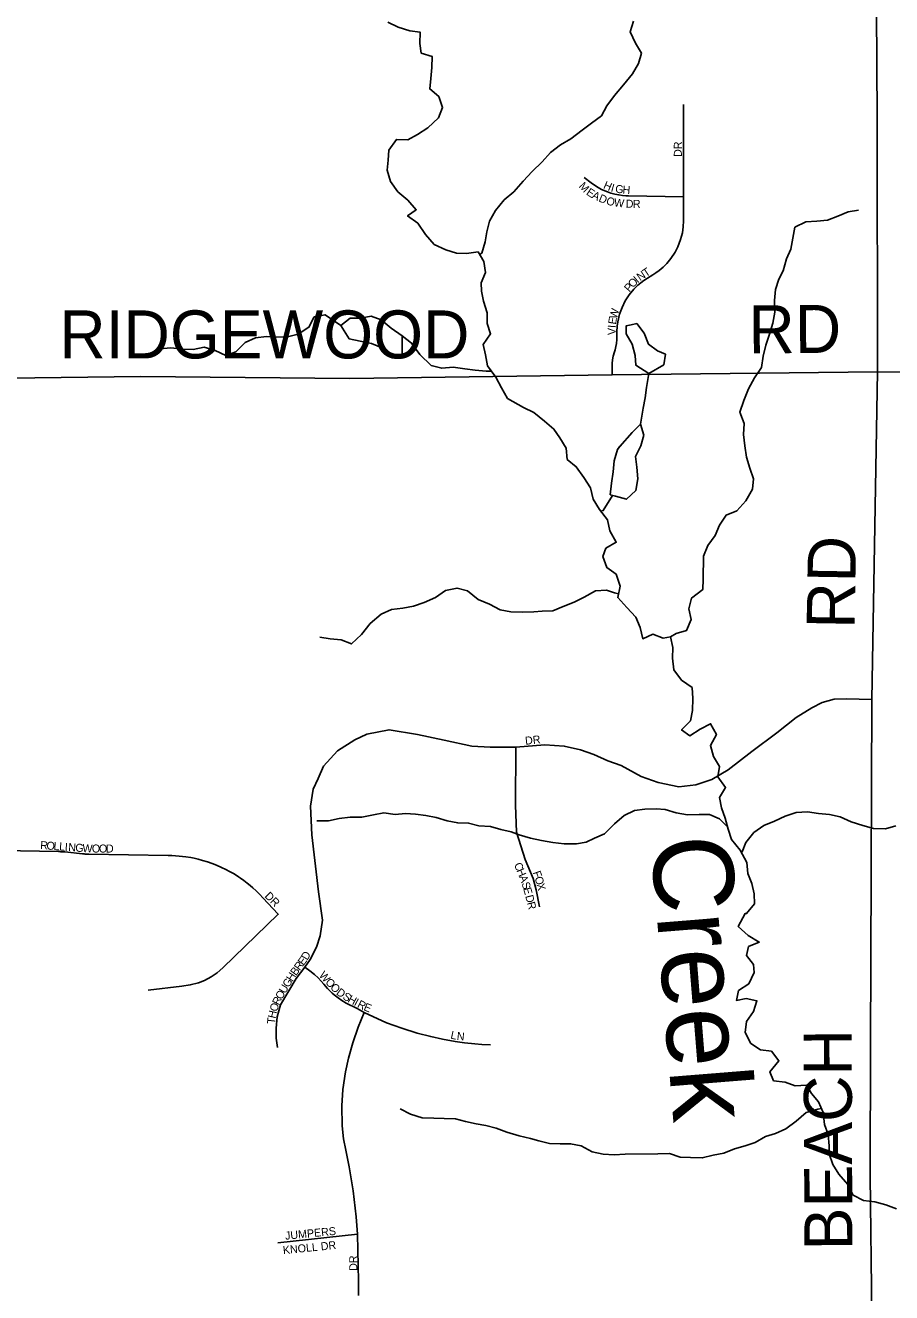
# Model space of a CAD drawing. Extents: x 1985906 to 2277390, y 930619 to 1324581.
# Drawn here: x 2168256 to 2173670, y 1130868 to 1138787 of the extents above; entities that cross this region are included whole.
import ezdxf

# ---------------------------------------------------------------- set-up
doc = ezdxf.new("R2010")
doc.units = 0
for name, color, linetype in [('GM_X_County_Road', 7, 'Continuous'), ('GM_X_County_Road_Text', 7, 'Continuous'), ('GM_X_Minor_Lake', 7, 'Continuous'), ('GM_X_Minor_River', 7, 'Continuous'), ('GM_X_Minor_River_Text', 7, 'Continuous'), ('GM_X_Township_Road', 7, 'Continuous'), ('GM_X_Township_Road_Text', 7, 'Continuous'), ('GM_X_Township_Subdivision', 7, 'Continuous'), ('GM_X_Township_Subdivision_Text', 7, 'Continuous')]:
    doc.layers.add(name, color=color, linetype=linetype)

msp = doc.modelspace()

# ---------------------------------------------------------------- linework, layer by layer
at = {"layer": 'GM_X_County_Road'}
msp.add_lwpolyline([(2165594.2, 1136655.6), (2165706.9, 1136581.1), (2168150.8, 1136581.7), (2168974.9, 1136592.5), (2170284.8, 1136580.1), (2171923.3, 1136603.3), (2173582.6, 1136621.9), (2175151, 1136604.1), (2179294.2, 1136659.1)], dxfattribs=at)
at = {"layer": 'GM_X_Minor_Lake'}
for points in [[(2170610.3, 1136788.8), (2170610.4, 1136845.6), (2170543.4, 1136894.5), (2170480.3, 1136947.4), (2170417.8, 1136970.3), (2170350, 1136957), (2170285.9, 1136957.8), (2170227.6, 1136910.3)], [(2170611.5, 1136788.8), (2170610.4, 1136845.6), (2170543.4, 1136894.5), (2170480.3, 1136947.4), (2170417.8, 1136970.3), (2170350, 1136957), (2170285.9, 1136957.8), (2170228, 1136910.6)], [(2170227.5, 1136910.6), (2170280.3, 1136827.4), (2170348.7, 1136812.7), (2170419, 1136798), (2170489.7, 1136769.2), (2170546.9, 1136708.2), (2170611, 1136707.4), (2170610.3, 1136788.8)], [(2170227.6, 1136910.3), (2170280.3, 1136827.4), (2170348.7, 1136812.7), (2170419, 1136798), (2170489.7, 1136769.2), (2170546.9, 1136708.2), (2170611, 1136707.4), (2170610.3, 1136788.8)], [(2172042.2, 1136916), (2172011.2, 1136909.8), (2172012.1, 1136859.7), (2172049.4, 1136794.3), (2172066.7, 1136724.5), (2172071.9, 1136662.5), (2172152.9, 1136611.9)], [(2172042.2, 1136916), (2172011.2, 1136909.8), (2172012.1, 1136859.7), (2172049.4, 1136794.3), (2172066.7, 1136724.5), (2172071.9, 1136662.5), (2172153.1, 1136611.8)], [(2172152.9, 1136611.9), (2172246, 1136665.7), (2172256.8, 1136732), (2172206.4, 1136753.1), (2172151.5, 1136794.2), (2172124.2, 1136863.8), (2172077, 1136923.1), (2172042.2, 1136916)], [(2172153.2, 1136612.1), (2172246, 1136665.7), (2172256.8, 1136732), (2172206.4, 1136753.1), (2172151.5, 1136794.2), (2172124.2, 1136863.8), (2172077, 1136923.1), (2172043, 1136915.8)], [(2171911.9, 1135852.7), (2171944.9, 1135844.6), (2172013.3, 1135825.8), (2172072.4, 1135881), (2172083.1, 1135953.4), (2172077.7, 1136025.4), (2172068.4, 1136093.3), (2172103.2, 1136160.1), (2172122, 1136226.6), (2172100.8, 1136294.3), (2172047.6, 1136243.2), (2171971.8, 1136156.6)], [(2171911.9, 1135852.7), (2171944.9, 1135844.6), (2172013.3, 1135825.8), (2172072.4, 1135881), (2172083.1, 1135953.4), (2172077.7, 1136025.4), (2172068.4, 1136093.3), (2172103.2, 1136160.1), (2172122, 1136226.6), (2172100.8, 1136294.3), (2172047.6, 1136243.2), (2171971.1, 1136155.8)], [(2171971.8, 1136156.6), (2171957.5, 1136135.4), (2171936.8, 1136064.9), (2171930, 1135996.6), (2171919.3, 1135926.3), (2171911.9, 1135852.7)], [(2171971.1, 1136155.7), (2171957.5, 1136135.4), (2171936.8, 1136064.9), (2171930, 1135996.6), (2171919.3, 1135926.3), (2171911.9, 1135852.6)]]:
    msp.add_lwpolyline(points, dxfattribs=at)
at = {"layer": 'GM_X_Minor_River'}
for points in [[(2170521.9, 1138806.4), (2170586.1, 1138774.7), (2170658.1, 1138752.9), (2170724.1, 1138743.2), (2170722.4, 1138673.1), (2170730.7, 1138613.1), (2170798.7, 1138591.4), (2170797, 1138523.3), (2170791.3, 1138455.2), (2170783.5, 1138389.1), (2170839.7, 1138341.3), (2170864, 1138273.3), (2170838.3, 1138209.2), (2170772.5, 1138146.8), (2170706.7, 1138104.5), (2170646.9, 1138072.2), (2170574.9, 1138073.9), (2170527.2, 1138007.6), (2170523.5, 1137943.5), (2170517.7, 1137881.4), (2170538, 1137811.5), (2170584.3, 1137745.6), (2170646.4, 1137693.8), (2170698.7, 1137634), (2170644.8, 1137595.7), (2170709, 1137549.9), (2170757.3, 1137480.1), (2170811.5, 1137418.2), (2170883.6, 1137384.5), (2170949.7, 1137362.8), (2171013.6, 1137361), (2171085.6, 1137371.4), (2171121.8, 1137311.4), (2171132.1, 1137243.4), (2171104.4, 1137177.2), (2171106.6, 1137125.2), (2171118.8, 1137063.2), (2171143.1, 1136991.2), (2171141.4, 1136923.1), (2171163.6, 1136859.2), (2171117.9, 1136792.9), (2171132.2, 1136726.9), (2171144.5, 1136658.9), (2171196.7, 1136589), (2171231, 1136521.1), (2171269.2, 1136455.2), (2171369.4, 1136399.6), (2171433.5, 1136367.8), (2171501.7, 1136314), (2171559.9, 1136264.2), (2171596.1, 1136208.3), (2171636.4, 1136144.4), (2171642.7, 1136074.4), (2171698.8, 1136028.6), (2171747.1, 1135960.7), (2171787.3, 1135896.8), (2171805.6, 1135826.8), (2171843.8, 1135760.9), (2171894.1, 1135697.1), (2171908.4, 1135629.1), (2171948.6, 1135557.2), (2171884.8, 1135518.9), (2171865, 1135466.7), (2171889.3, 1135398.8), (2171949.5, 1135357), (2171973.7, 1135283), (2171958, 1135210.8), (2172014.3, 1135149), (2172072.5, 1135089.2), (2172098.8, 1135023.3), (2172115, 1134953.3), (2172176.9, 1134981.6), (2172243, 1134957.8)], [(2171095.5, 1137354.9), (2171109.6, 1137363.4), (2171129.3, 1137433.6), (2171141.1, 1137495.7), (2171156.8, 1137563.9), (2171194.5, 1137630.1), (2171248.2, 1137696.4), (2171310, 1137746.7), (2171367.7, 1137813), (2171423.4, 1137873.3), (2171485.1, 1137933.6), (2171538.9, 1137991.9), (2171600.6, 1138040.2), (2171664.5, 1138078.6), (2171736.2, 1138130.9), (2171794, 1138175.2), (2171857.8, 1138221.5), (2171889.5, 1138283.8), (2171937.3, 1138348), (2171995, 1138414.3), (2172050.7, 1138484.6), (2172088.4, 1138548.9), (2172106.1, 1138613), (2172069.9, 1138674.9), (2172035.6, 1138746.8), (2172057.3, 1138813)], [(2172288.9, 1134966), (2172322.8, 1134985.7), (2172388.8, 1135004.8), (2172418, 1135073.4), (2172402.9, 1135141.4), (2172420.1, 1135207.9), (2172489.6, 1135261.1), (2172492.7, 1135325.3), (2172494.7, 1135469.8), (2172521.8, 1135536.4), (2172567.1, 1135599.3), (2172594.4, 1135663.9), (2172635.6, 1135726.7), (2172703.6, 1135753.8), (2172758.9, 1135814.8), (2172800.1, 1135887.6), (2172807.2, 1135953.9), (2172784.1, 1136019.8), (2172763.1, 1136087.7), (2172752, 1136159.8), (2172745, 1136229.9), (2172748, 1136298.2), (2172720.9, 1136370), (2172746, 1136442.6), (2172775.1, 1136515.3), (2172812.2, 1136584), (2172857.5, 1136648.9), (2172866.6, 1136719.3), (2172883.7, 1136787.7), (2172906.8, 1136856.3), (2172927.9, 1136926.8), (2172941, 1136995.2), (2172937.9, 1137067.4), (2172945, 1137135.8), (2172966.2, 1137200.3), (2172991.5, 1137252.8), (2173012.6, 1137327.4), (2173039.8, 1137388), (2173066, 1137524.8), (2173133.8, 1137559.9), (2173202.1, 1137562.9), (2173270.3, 1137569.9), (2173334.2, 1137594.9), (2173398.1, 1137622), (2173462.2, 1137632.9)], [(2169096.8, 1136766.2), (2169164.8, 1136772.5), (2169238.8, 1136762.8), (2169304.8, 1136761.1), (2169372.7, 1136775.4), (2169442.7, 1136755.7), (2169508.8, 1136723.9), (2169570.7, 1136746.2), (2169630.5, 1136804.5), (2169694.3, 1136834.8), (2169762.3, 1136843.1), (2169822.3, 1136837.4), (2169894.2, 1136839.7), (2169962.1, 1136858), (2170027.9, 1136900.3), (2170061.6, 1136964.5), (2170129.6, 1136978.8), (2170227.5, 1136910.9)], [(2171168.7, 1136626.5), (2171136.6, 1136626.8), (2171066.6, 1136632.5), (2171002.6, 1136640.2), (2170930.6, 1136649.9), (2170858.6, 1136643.6), (2170792.6, 1136661.4), (2170722.3, 1136729.1), (2170670.1, 1136801), (2170610.4, 1136845.6)], [(2172100.7, 1136293.8), (2172117.2, 1136394.8), (2172128.9, 1136458.9), (2172138.6, 1136523), (2172153.3, 1136612)], [(2171851.2, 1135751.6), (2171867.9, 1135755), (2171925.3, 1135849.2)], [(2171963.3, 1135235.3), (2171937.9, 1135240.8), (2171887.9, 1135256.6), (2171819.9, 1135252.3), (2171748.1, 1135214), (2171686.3, 1135181.7), (2171618.4, 1135155.3), (2171552.5, 1135129), (2171486.6, 1135126.8), (2171434.6, 1135122.5), (2171360.6, 1135120.2), (2171290.7, 1135121.9), (2171222.7, 1135133.6), (2171156.5, 1135169.4), (2171086.4, 1135199.1), (2171020.2, 1135252.9), (2170954.2, 1135270.6), (2170882.3, 1135254.3), (2170818.5, 1135212), (2170748.7, 1135179.6), (2170682.8, 1135157.3), (2170614.8, 1135145), (2170544.9, 1135136.7), (2170479.1, 1135106.4), (2170411.3, 1135048.1), (2170357.6, 1134979.8), (2170293.9, 1134921.4), (2170229.8, 1134947.2), (2170161.8, 1134952.9), (2170095.8, 1134964.6)], [(2172243, 1134957.8), (2172288.9, 1134966), (2172303.2, 1134900), (2172301.4, 1134831.9), (2172309.7, 1134759.9), (2172356, 1134696), (2172424.2, 1134648.3), (2172428.4, 1134580.2), (2172426.7, 1134506.1), (2172413, 1134440), (2172357.3, 1134383.7), (2172409.4, 1134347.9), (2172473.2, 1134388.2), (2172539, 1134422.5), (2172575.3, 1134354.6), (2172537.6, 1134286.4), (2172557.8, 1134218.4), (2172594.1, 1134154.5), (2172584.4, 1134090.4), (2172632.6, 1134024.5), (2172594.9, 1133962.3), (2172607.1, 1133896.3), (2172629.4, 1133832.3), (2172647.7, 1133764.3), (2172669.9, 1133698.3), (2172724.2, 1133632.5), (2172764.5, 1133556.6), (2172770.8, 1133486.6), (2172797, 1133424.6), (2172811.2, 1133360.6), (2172813.5, 1133296.6), (2172763.8, 1133236.3), (2172753.8, 1133236.2), (2172712.1, 1133156), (2172774.3, 1133100.2), (2172842.5, 1133058.4), (2172776.6, 1133030.1), (2172762.8, 1132974), (2172807.1, 1132918.1), (2172811.2, 1132868.1), (2172777.6, 1132797.9), (2172713.8, 1132755.6), (2172700, 1132693.4), (2172761.9, 1132705.7), (2172828, 1132692), (2172806.3, 1132623.8), (2172762.5, 1132561.6), (2172754.8, 1132493.5), (2172791.1, 1132425.6), (2172851.2, 1132385.8), (2172919.2, 1132376.1), (2172965.4, 1132316.2), (2172909.7, 1132247.9), (2172932, 1132191.9), (2173004, 1132182.2), (2173068, 1132160.5), (2173138, 1132164.8), (2173170.2, 1132112.9), (2173212.4, 1132061), (2173242.6, 1131993), (2173250.9, 1131919), (2173273.2, 1131855), (2173279.5, 1131785), (2173279.7, 1131734.9), (2173301.9, 1131669), (2173340.2, 1131607.1), (2173396.4, 1131543.2), (2173430.7, 1131477.3), (2173494.8, 1131443.6), (2173564.8, 1131435.8), (2173634.8, 1131416.1), (2173700.9, 1131392.4)], [(2172643.9, 1133778.2), (2172595.4, 1133828.2), (2172531.3, 1133855.9), (2172467.4, 1133855.6), (2172395.4, 1133853.3), (2172323.4, 1133867), (2172255.3, 1133886.8), (2172199.3, 1133890.5), (2172127.4, 1133888.2), (2172063.4, 1133879.9), (2171999.6, 1133849.6), (2171937.8, 1133797.3), (2171876.1, 1133735), (2171812.2, 1133706.7), (2171760.4, 1133682.4), (2171700.4, 1133672.2), (2171624.5, 1133671.8), (2171552.4, 1133681.5), (2171482.4, 1133693.3), (2171412.4, 1133707), (2171342.3, 1133728.7), (2171292.3, 1133746.5), (2171228.2, 1133762.2), (2171162.2, 1133780), (2171090.2, 1133785.7), (2171026.2, 1133801.4), (2170958.2, 1133803.1), (2170892.2, 1133816.8), (2170824.1, 1133836.6), (2170758.1, 1133850.3), (2170694.1, 1133858.1), (2170632.1, 1133861.8), (2170568.1, 1133855.5), (2170496.1, 1133865.2), (2170432.2, 1133852.9), (2170358.3, 1133838.6), (2170286.3, 1133838.3), (2170218.4, 1133830), (2170150.5, 1133815.7), (2170078.5, 1133815.4)], [(2172731.6, 1133618), (2172736.2, 1133622.2), (2172760, 1133680.7), (2172809.7, 1133743), (2172871.5, 1133787.3), (2172937.3, 1133813.6), (2173005.2, 1133845.9), (2173073.1, 1133868.2), (2173145, 1133872.6), (2173213, 1133862.8), (2173281, 1133855.1), (2173349.1, 1133841.4), (2173417.2, 1133809.7), (2173489.2, 1133785.9), (2173557.3, 1133768.2), (2173631.3, 1133766.5), (2173697.2, 1133784.8)], [(2173231, 1132019.2), (2173208.6, 1132014.9), (2173136.7, 1131992.6), (2173072.9, 1131940.3), (2173009.1, 1131891.9), (2172945.3, 1131861.6), (2172881.4, 1131843.3), (2172817.6, 1131807), (2172755.7, 1131784.8), (2172687.8, 1131766.4), (2172621.9, 1131740.1), (2172554, 1131725.8), (2172486.1, 1131709.5), (2172414.1, 1131713.2), (2172348.1, 1131714.9), (2172282.1, 1131736.7), (2172208.1, 1131734.3), (2172004.2, 1131733.5), (2171936.3, 1131729.2), (2171868.3, 1131732.9), (2171798.2, 1131746.6), (2171730.1, 1131784.3), (2171664.1, 1131798.1), (2171598.1, 1131797.8), (2171532.1, 1131799.5), (2171466.1, 1131817.2), (2171414, 1131831.1), (2171342, 1131846.8), (2171265.9, 1131870.4), (2171197.9, 1131896.2), (2171133.8, 1131911.9), (2171073.8, 1131921.7), (2171007.8, 1131937.4), (2170943.7, 1131953.1), (2170873.7, 1131956.9), (2170809.8, 1131958.6), (2170735.8, 1131960.3), (2170663.7, 1131984), (2170599.6, 1132015.7)]]:
    msp.add_lwpolyline(points, dxfattribs=at)
at = {"layer": 'GM_X_Township_Road'}
msp.add_lwpolyline([(2173556.6, 1129854.8), (2173535.2, 1131594.7), (2173538.5, 1132413.5), (2173547.3, 1134575.1), (2173582.6, 1136621.9), (2173579.5, 1138209.8), (2173571.3, 1139558.8), (2173567.2, 1142060.1), (2173556.7, 1143137.8)], dxfattribs=at)
at = {"layer": 'GM_X_Township_Subdivision'}
for points in [[(2171923.3, 1136603.3), (2171923.3, 1136653.3), (2171924, 1136674.5), (2171926.2, 1136695.8), (2171930.6, 1136719.6), (2171938.1, 1136747.1), (2171941.9, 1136759.7), (2171946.7, 1136779.1), (2171950.1, 1136798.5), (2171952.5, 1136824), (2171953, 1136840.9), (2171953, 1136871), (2171954.9, 1136906.2), (2171958.8, 1136935.1), (2171970, 1136982.4), (2171985.2, 1137024), (2172005.5, 1137064.9), (2172030, 1137102.8), (2172058.9, 1137138), (2172083.5, 1137162.4), (2172121.5, 1137193.1), (2172161.6, 1137218.1), (2172177.5, 1137227.3), (2172197.4, 1137240.1), (2172217.5, 1137254.9), (2172242.6, 1137276.4), (2172265.5, 1137299.5), (2172290.5, 1137329.7), (2172316.4, 1137369), (2172334.1, 1137403.3), (2172351.4, 1137448.2), (2172362.4, 1137490.5), (2172368, 1137527), (2172370.2, 1137565.2), (2172370.2, 1137715.2), (2172370.2, 1138291.2)], [(2171747.8, 1137835.1), (2171791.8, 1137802), (2171824.9, 1137779.4), (2171857.8, 1137761.5), (2171894.8, 1137745.7), (2171914.6, 1137738.9), (2171940.7, 1137731.9), (2171964.8, 1137727), (2171988.3, 1137723.6), (2172009.1, 1137721.8), (2172026.2, 1137721.2), (2172370.2, 1137715.2)], [(2169832.5, 1132399.9), (2169824.1, 1132457.9), (2169822.8, 1132520.4), (2169830.9, 1132592.1), (2169850.8, 1132666.5), (2169947.8, 1132831.4), (2170003.2, 1132901), (2170036, 1132949.4), (2170075.4, 1133026.6), (2170098.3, 1133097.4), (2170112.3, 1133194.5), (2170087.7, 1133372.8), (2170045.9, 1133729.5), (2170038.3, 1133907.8), (2170055.4, 1134014.1), (2170085.8, 1134080.1), (2170119.9, 1134157.9), (2170207.1, 1134252.7), (2170315.2, 1134322.7), (2170391.1, 1134356.9), (2170529.6, 1134385.3), (2170707.9, 1134355), (2170872.9, 1134320.8), (2171047.4, 1134282.9), (2171161.2, 1134275.3), (2171320.5, 1134275.3), (2171502.6, 1134290.5), (2171624, 1134282.9), (2171726.4, 1134260.1), (2171809.9, 1134229.8), (2171897.1, 1134191.8), (2171980.6, 1134161.5), (2172105.8, 1134093.2), (2172212, 1134055.2), (2172341, 1134028.7), (2172447.2, 1134040.1), (2172545.8, 1134074.2), (2172648.2, 1134134.9), (2172796.2, 1134248.7), (2172951.7, 1134366.4), (2173073.1, 1134461.2), (2173171.7, 1134521.9), (2173236.2, 1134556.1), (2173310.8, 1134575.3), (2173387.6, 1134579.1), (2173547.3, 1134575.1)], [(2171470.4, 1133279.5), (2171449.5, 1133385.7), (2171430.5, 1133455.9), (2171379.3, 1133573.6), (2171326.2, 1133744.3), (2171318.6, 1133913.2), (2171320.5, 1134275.3)], [(2168106.2, 1133629.9), (2168462.3, 1133623.6), (2168466.3, 1133623.5), (2168472, 1133623.4), (2168477.4, 1133623.2), (2168483.4, 1133623), (2168490.9, 1133622.5), (2168502.3, 1133621.5), (2168612.7, 1133609.8), (2168616.3, 1133609.5), (2168623, 1133608.9), (2168630.1, 1133608.4), (2168639.7, 1133608), (2168645.8, 1133607.8), (2168652.7, 1133607.7), (2169148.8, 1133598.9), (2169172, 1133598.5), (2169193.7, 1133597.5), (2169217.6, 1133595.8), (2169238.9, 1133593.6), (2169258.5, 1133591.1), (2169289.7, 1133586.1), (2169312, 1133581.7), (2169337, 1133576), (2169364.3, 1133568.9), (2169393.7, 1133559.9), (2169424.6, 1133549.2), (2169451.2, 1133538.8), (2169482, 1133525.4), (2169508.5, 1133512.6), (2169531.8, 1133500.3), (2169560.2, 1133484), (2169588.7, 1133466), (2169601.2, 1133457.6), (2169622.1, 1133442.6), (2169642.9, 1133426.8), (2169661.1, 1133411.9), (2169678.5, 1133397), (2169699.5, 1133377.6), (2169721.6, 1133355.6), (2169741, 1133335), (2169837.1, 1133231.8), (2169491.1, 1132897.8), (2169454.6, 1132865.9), (2169417.7, 1132840.7), (2169376.1, 1132818.7), (2169337.9, 1132803.7), (2169286.7, 1132790.2), (2169234.4, 1132783.5), (2169023.1, 1132756.9)], [(2170003.2, 1132901), (2170035.1, 1132878.5), (2170063, 1132855.6), (2170085.7, 1132834.3), (2170103.9, 1132815.1), (2170121.3, 1132794.6), (2170144.8, 1132768), (2170174.6, 1132739.2), (2170186.4, 1132729), (2170211, 1132709.6), (2170235.1, 1132692.9), (2170261.5, 1132677), (2170329.2, 1132642.5), (2170373.7, 1132618), (2170514, 1132554.4), (2170608.8, 1132519.5), (2170704, 1132489.8), (2170789.3, 1132467.6), (2170864.2, 1132451.3), (2170942.4, 1132437.5), (2171000.7, 1132429.2), (2171065.5, 1132422.1), (2171110, 1132418.4), (2171162.6, 1132415.4)], [(2170338.9, 1130849.4), (2170338.2, 1130941.9), (2170334.9, 1131133.9), (2170331.6, 1131232.2), (2170324, 1131341.6), (2170305.4, 1131504.1), (2170280.4, 1131652.9), (2170258.1, 1131757.4), (2170244.2, 1131829.8), (2170235.2, 1131909.1), (2170233.8, 1132035.3), (2170241.3, 1132136.4), (2170257.6, 1132248.2), (2170275.7, 1132333.4), (2170301.9, 1132429.7), (2170335.3, 1132526.5), (2170373.7, 1132618)], [(2169834.3, 1131179.9), (2170331.6, 1131232.2)]]:
    msp.add_lwpolyline(points, dxfattribs=at)

# ---------------------------------------------------------------- texts
at = {"layer": 'GM_X_County_Road_Text'}
for s, rotation, p in [('RD', 0.49364, (2172776.6, 1136736.1)), ('RIDGEWOOD', 359.99915, (2168468.3, 1136705.4))]:
    msp.add_text(s, height=300, rotation=rotation, dxfattribs=at).set_placement(p)
at = {"layer": 'GM_X_Minor_River_Text'}
msp.add_text('Creek', height=500.27, rotation=274.59176, dxfattribs=at).set_placement((2172163.8, 1133706.5))
at = {"layer": 'GM_X_Township_Road_Text'}
for s, rotation, p in [('RD', 89.0109, (2173438.5, 1135014.1)), ('BEACH', 90.20382, (2173425.2, 1131132.2))]:
    msp.add_text(s, height=300, rotation=rotation, dxfattribs=at).set_placement(p)
at = {"layer": 'GM_X_Township_Subdivision_Text'}
for s, rotation, p in [('DR', 90, (2172359, 1137964.5)), ('H', 336.10408, (2171864.3, 1137770.4)), ('M', 313.7636, (2171711.8, 1137778.4)), ('E', 326.1468, (2171757.3, 1137732.6)), ('A', 333.2688, (2171792.4, 1137709.6)), ('I', 344.26621, (2171911.8, 1137749.9)), ('G', 352.02177, (2171940.2, 1137742.4)), ('H', 355.22889, (2171986.8, 1137736)), ('D', 336.83504, (2171834.8, 1137688.4)), ('O', 345.45381, (2171883, 1137668.4)), ('W', 353.33485, (2171933, 1137656)), ('D', 358.12375, (2172007.5, 1137647.8)), ('R', 359.38852, (2172052.7, 1137646.3)), ('T', 33.58398, (2172134.5, 1137212.1)), ('O', 47.22636, (2172053.7, 1137143.1)), ('I', 40.35954, (2172082.4, 1137174.3)), ('N', 33.84769, (2172098, 1137187.7)), ('P', 49.36908, (2172031.1, 1137116.8)), ('W', 75.1238, (2171952.3, 1136948.6)), ('E', 81.13958, (2171947.2, 1136915.2)), ('V', 89.54093, (2171945.4, 1136851.2)), ('I', 85.97357, (2171945.8, 1136894.4)), ('DR', 6.01679, (2171381.8, 1134291.1)), ('R', 355.94034, (2168347.5, 1133639.9)), ('O', 355.93151, (2168387, 1133637.1)), ('L', 355.92606, (2168430.9, 1133634)), ('L', 355.9118, (2168466, 1133631.5)), ('I', 355.91916, (2168501.1, 1133629)), ('N', 355.93151, (2168523.1, 1133627.4)), ('G', 355.93151, (2168566.9, 1133624.3)), ('W', 356.99629, (2168611.9, 1133621.1)), ('O', 359.84624, (2168671.7, 1133618)), ('O', 359.99285, (2168715.8, 1133617.9)), ('D', 359.99285, (2168759.8, 1133617.9)), ('C', 293.88111, (2171308.4, 1133542.2)), ('H', 292.89727, (2171324.3, 1133506.2)), ('A', 290.17736, (2171341.2, 1133466.3)), ('F', 289.47187, (2171426.7, 1133493.3)), ('O', 286.0565, (2171438.2, 1133460.8)), ('S', 288.05483, (2171356.3, 1133425.4)), ('E', 285.77276, (2171367, 1133392.5)), ('X', 284.76248, (2171450.3, 1133418.8)), ('DR', 315, (2169748.3, 1133342.4)), ('D', 284.47098, (2171379.9, 1133346.1)), ('R', 284.35426, (2171390.9, 1133303.6)), ('D', 59.46195, (2170018.6, 1132941)), ('B', 53.93155, (2169947.8, 1132844.2)), ('R', 53.60124, (2169971.1, 1132876.2)), ('E', 53.60493, (2169994.6, 1132908.1)), ('G', 59.21486, (2169902.3, 1132770.4)), ('H', 57.38296, (2169924.6, 1132807.8)), ('W', 311.50229, (2170087.9, 1132848.6)), ('O', 313.69335, (2170127.2, 1132804.3)), ('O', 59.4336, (2169857.4, 1132694.8)), ('U', 59.20866, (2169879.7, 1132732.6)), ('O', 314.23482, (2170158, 1132772.1)), ('D', 323.23344, (2170195.1, 1132734.9)), ('O', 72.39436, (2169828.4, 1132619.7)), ('R', 64.73813, (2169841.1, 1132660)), ('S', 329.2937, (2170235.2, 1132705.4)), ('H', 331.21428, (2170267, 1132686.5)), ('I', 331.51416, (2170305.8, 1132665.2)), ('R', 332.98943, (2170326.4, 1132654)), ('E', 338.13787, (2170366.2, 1132634)), ('T', 84.19695, (2169815.8, 1132544.4)), ('H', 77.44274, (2169819.1, 1132577.9)), ('L', 347.89189, (2170910.3, 1132455.9)), ('N', 354.32348, (2170950.7, 1132447.6)), ('JUMPERS', 5.61799, (2169881.5, 1131197.9)), ('KNOLL DR', 5.71059, (2169868, 1131107.9)), ('DR', 90, (2170330.6, 1131003.7))]:
    msp.add_text(s, height=50, rotation=rotation, dxfattribs=at).set_placement(p)

doc.saveas('drawing.dxf')
